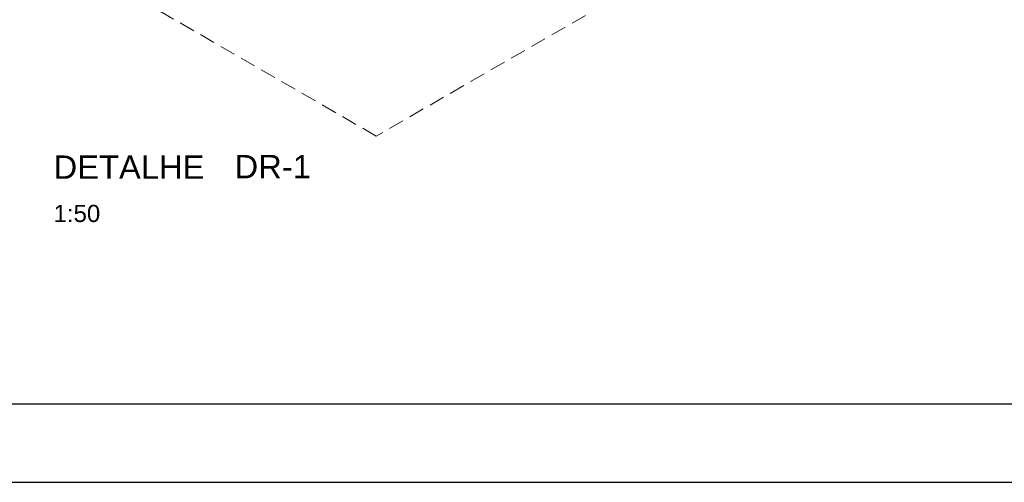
# Model space of a CAD drawing. Header units: millimetres. Extents: x 567 to 934, y -1 to 364.
# Tile 814 of 1056: x 783 to 795, y 121 to 127. Entities that reach past the tile are written whole.
import ezdxf

# ---------------------------------------------------------------- set-up
doc = ezdxf.new("R2010")
doc.units = ezdxf.units.MM
doc.header["$MEASUREMENT"] = 0
doc.linetypes.add('JIS_02_2.0', pattern=[0.3, 0.2, -0.1])
doc.linetypes.add('NULL', pattern=[0])
doc.layers.get('0').update_dxf_attribs({"lineweight": 18})
doc.layers.add('DI-Área do detalhe', color=10, linetype='JIS_02_2.0', lineweight=0)
doc.layers.add('Textos', color=7, linetype='Continuous', lineweight=9)
doc.layers.add('FOLHA_PADRÃO', color=7, linetype='Continuous')
doc.styles.add('Arial', font='arial.ttf')
doc.styles.add('ArialBlack', font='txt')

# ---------------------------------------------------------------- blocks, each defined once
blk = doc.blocks.new('A1EST. 1500')
at = {"layer": 'FOLHA_PADRÃO', "color": 1, "linetype": 'Continuous'}
blk.add_line((0, 0), (150.008, 0), dxfattribs=at)
at = {"layer": 'FOLHA_PADRÃO', "color": 6, "linetype": 'Continuous'}
blk.add_lwpolyline([(149, 58.4), (149, 1), (1, 1), (1, 58.4), (149, 58.4)], dxfattribs=at)

msp = doc.modelspace()

# ---------------------------------------------------------------- linework, layer by layer
at = {"layer": 'DI-Área do detalhe'}
msp.add_lwpolyline([(784.267, 127.297), (795.001, 133.494), (797.968, 131.782), (787.234, 125.584), (784.267, 127.297)], dxfattribs=at)

# ---------------------------------------------------------------- block references
msp.add_blockref('A1EST. 1500', (722.257, 121.146))

# ---------------------------------------------------------------- texts
at = {"layer": 'Textos', "linetype": 'NULL', "attachment_point": 7, "line_spacing_factor": 0.6}
for s, insert, char_height, width, style in [('DETALHE', (783.101, 125.036), 0.3, 4.38075, 'ArialBlack'), ('DR-1', (785.419, 125.042), 0.3, 2.14418, 'ArialBlack'), ('1:50', (783.101, 124.479), 0.22, 1.19591, 'Arial')]:
    msp.add_mtext(s, dxfattribs=dict(at, insert=insert, char_height=char_height, width=width, style=style))

doc.saveas('drawing.dxf')
